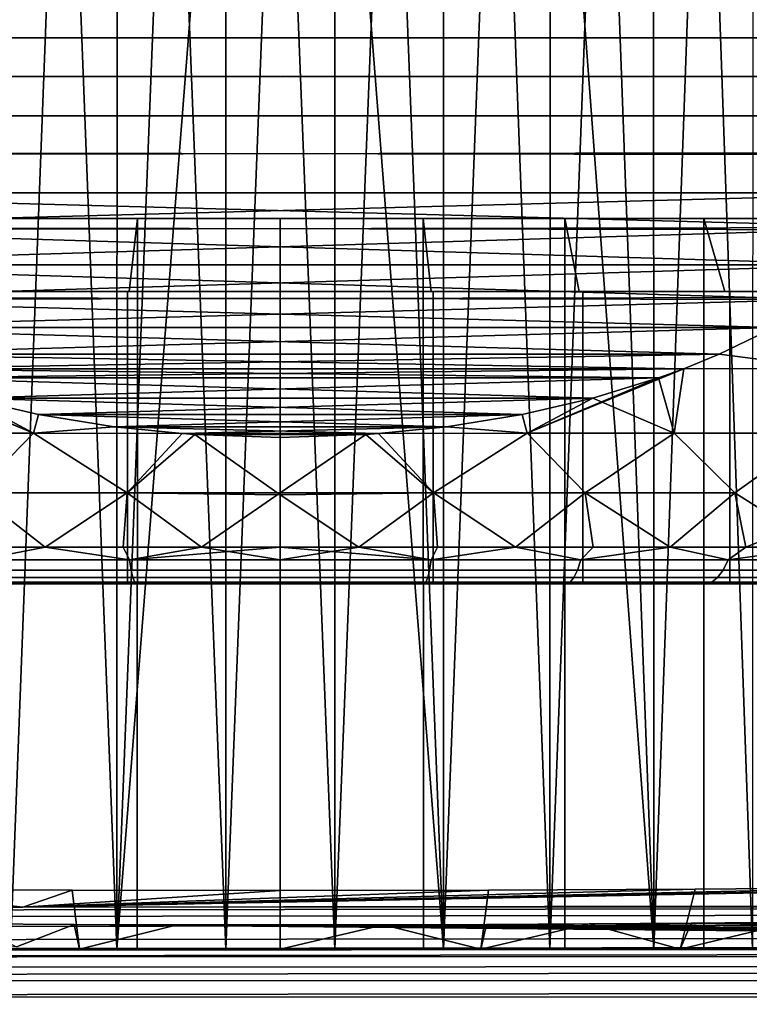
# Model space of a CAD drawing. Header units: metres. Extents: x -109 to 109, y -100 to 76.
# Tile 259 of 337: x 74.72 to 79.71, y -0.88 to 5.86. Entities that reach past the tile are written whole.
import ezdxf

# ---------------------------------------------------------------- set-up
doc = ezdxf.new("R2010")
doc.units = ezdxf.units.M
doc.layers.add('solid_21062310', color=7, linetype='CONTINUOUS')

msp = doc.modelspace()

# ---------------------------------------------------------------- linework, layer by layer
at = {"layer": 'solid_21062310'}
for points in [[(73.945175, -0.5, 6.409269), (74.654076, 8.999996, 6.6485), (75.016663, 8.999996, 6.738672), (74.655312, -0.5, 6.648661)], [(74.655312, -0.5, -6.648661), (75.382591, -0.5, -6.808657), (75.016655, 8.999996, -6.738671), (74.654068, 8.999996, -6.648499)], [(75.382591, -0.5, 6.808657), (74.655312, -0.5, 6.648661), (75.016663, 8.999996, 6.738672), (75.383606, 8.999996, 6.809087)], [(75.382591, -0.5, -6.808657), (75.383606, 8.999996, -6.809087), (75.016655, 8.999996, -6.738671)], [(76.127686, -0.5, -6.889729), (75.753868, 8.999996, -6.85954), (75.383606, 8.999996, -6.809087), (75.382591, -0.5, -6.808657)], [(75.382591, -0.5, 6.808657), (76.126373, 8.999996, 6.889877), (76.5, 8.999996, 6.9), (76.127686, -0.5, 6.889729)], [(75.382591, -0.5, 6.808657), (75.753868, 8.999996, 6.85954), (76.126373, 8.999996, 6.889877)], [(75.382591, -0.5, 6.808657), (75.383606, 8.999996, 6.809087), (75.753868, 8.999996, 6.85954)], [(76.127686, -0.5, -6.889729), (76.126373, 8.999996, -6.889877), (75.753868, 8.999996, -6.85954)], [(76.872314, -0.5, -6.889729), (76.5, 8.999996, -6.9), (76.126373, 8.999996, -6.889877), (76.127686, -0.5, -6.889729)], [(76.127686, -0.5, 6.889729), (76.5, 8.999996, 6.9), (76.873627, 8.999996, 6.889877), (76.872314, -0.5, 6.889729)], [(77.617409, -0.5, -6.808657), (76.873627, 8.999996, -6.889877), (76.5, 8.999996, -6.9), (76.872314, -0.5, -6.889729)], [(76.872314, -0.5, 6.889729), (77.246132, 8.999996, 6.85954), (77.616394, 8.999996, 6.809087), (77.617409, -0.5, 6.808657)], [(76.872314, -0.5, 6.889729), (76.873627, 8.999996, 6.889877), (77.246132, 8.999996, 6.85954)], [(77.617409, -0.5, -6.808657), (77.246132, 8.999996, -6.85954), (76.873627, 8.999996, -6.889877)], [(77.617409, -0.5, -6.808657), (77.616394, 8.999996, -6.809087), (77.246132, 8.999996, -6.85954)], [(77.617409, -0.5, -6.808657), (78.344688, -0.5, -6.648661), (77.983337, 8.999996, -6.738672), (77.616394, 8.999996, -6.809087)], [(77.617409, -0.5, 6.808657), (77.616394, 8.999996, 6.809087), (77.983345, 8.999996, 6.738671)], [(78.344688, -0.5, 6.648661), (77.617409, -0.5, 6.808657), (77.983345, 8.999996, 6.738671), (78.345932, 8.999996, 6.648499)], [(79.054825, -0.5, -6.409269), (78.345924, 8.999996, -6.6485), (77.983337, 8.999996, -6.738672), (78.344688, -0.5, -6.648661)], [(79.054825, -0.5, 6.409269), (78.344688, -0.5, 6.648661), (78.703117, 8.999996, 6.538828), (79.053886, 8.999996, 6.409967)], [(78.344688, -0.5, 6.648661), (78.345932, 8.999996, 6.648499), (78.703117, 8.999996, 6.538828)], [(79.054825, -0.5, -6.409269), (78.703117, 8.999996, -6.538829), (78.345924, 8.999996, -6.6485)], [(79.054825, -0.5, -6.409269), (79.053879, 8.999996, -6.409968), (78.703117, 8.999996, -6.538829)], [(79.730881, -0.5, -6.096686), (79.397202, 8.999996, -6.262287), (79.053879, 8.999996, -6.409968), (79.054825, -0.5, -6.409269)], [(79.054825, -0.5, 6.409269), (79.053886, 8.999996, 6.409967), (79.397202, 8.999996, 6.262286)], [(79.054825, -0.5, 6.409269), (79.397202, 8.999996, 6.262286), (79.73204, 8.999996, 6.09622), (79.730881, -0.5, 6.096686)], [(80.372765, -0.5, -5.710265), (79.73204, 8.999996, -6.096221), (79.397202, 8.999996, -6.262287), (79.730881, -0.5, -6.096686)], [(71.5, 6, 12), (71.516647, 5.734298, 12), (81.483391, 5.734547, 12), (81.5, 6, 12)], [(71.516609, 5.734547, -12), (71.5, 6, -12), (81.5, 6, -12), (81.483353, 5.734298, -12)], [(71.573372, 5.468913, -12), (71.516609, 5.734547, -12), (81.483353, 5.734298, -12), (81.428078, 5.473924, -12)], [(71.516647, 5.734298, 12), (71.571922, 5.473925, 12), (81.426628, 5.468913, 12), (81.483391, 5.734547, 12)], [(71.670158, 5.201124, 12), (81.330139, 5.201789, 12), (81.426628, 5.468913, 12), (71.571922, 5.473925, 12)], [(71.573372, 5.468913, -12), (81.428078, 5.473924, -12), (81.329842, 5.201124, -12), (71.669861, 5.201789, -12)], [(71.806465, 4.93436, -12), (71.669861, 5.201789, -12), (81.329842, 5.201124, -12), (81.202927, 4.950297, -12)], [(71.670158, 5.201124, 12), (71.797073, 4.950297, 12), (81.193535, 4.93436, 12), (81.330139, 5.201789, 12)], [(71.986809, 4.67377, 12), (81.013863, 4.674641, 12), (81.193535, 4.93436, 12), (71.797073, 4.950297, 12)], [(71.806465, 4.93436, -12), (81.202927, 4.950297, -12), (81.013191, 4.67377, -12), (71.986137, 4.674642, -12)], [(71.986137, 4.674642, -12), (81.013191, 4.67377, -12), (80.807678, 4.438514, -12)], [(71.986137, 4.674642, -12), (80.807678, 4.438514, -12), (72.209236, 4.421178, -12)], [(72.192322, 4.438514, 12), (81.013863, 4.674641, 12), (71.986809, 4.67377, 12)], [(72.192322, 4.438514, 12), (80.790764, 4.421178, 12), (81.013863, 4.674641, 12)], [(75.467072, 4, 10.425957), (74.455032, 4, 10.27599), (74.55349, 4.500002, 9.785785), (75.522034, 4.500002, 9.929456)], [(75.467072, 4, -10.425957), (75.522034, 4.500002, -9.929456), (74.55349, 4.500002, -9.785785), (74.455032, 4, -10.27599)], [(75.522034, 4.500002, 9.929456), (74.55349, 4.500002, 9.785785), (74.554008, -0.5, 9.785464), (75.521492, -0.5, 9.929395)], [(74.55349, 4.500002, -9.785785), (75.522034, 4.500002, -9.929456), (75.521492, -0.5, -9.929395), (74.554008, -0.5, -9.785464)], [(76.5, 4, 10.4775), (75.467072, 4, 10.425957), (75.522034, 4.500002, 9.929456), (76.5, 4.500002, 9.9775)], [(75.467072, 4, -10.425957), (76.5, 4, -10.4775), (76.5, 4.500002, -9.9775), (75.522034, 4.500002, -9.929456)], [(76.5, 4.500002, 9.9775), (75.522034, 4.500002, 9.929456), (75.521492, -0.5, 9.929395), (76.5, -0.5, 9.977035)], [(75.522034, 4.500002, -9.929456), (76.5, 4.500002, -9.9775), (76.5, -0.5, -9.977035), (75.521492, -0.5, -9.929395)], [(77.477966, 4.500002, 9.929456), (76.5, 4.500002, 9.9775), (76.5, -0.5, 9.977035), (77.478508, -0.5, 9.929395)], [(76.5, 4.500002, -9.9775), (77.477966, 4.500002, -9.929456), (77.478508, -0.5, -9.929395), (76.5, -0.5, -9.977035)], [(77.532928, 4, 10.425957), (76.5, 4, 10.4775), (76.5, 4.500002, 9.9775), (77.477966, 4.500002, 9.929456)], [(76.5, 4, -10.4775), (77.532928, 4, -10.425957), (77.477966, 4.500002, -9.929456), (76.5, 4.500002, -9.9775)], [(78.44651, 4.500002, 9.785785), (77.477966, 4.500002, 9.929456), (77.478508, -0.5, 9.929395), (78.445992, -0.5, 9.785464)], [(77.477966, 4.500002, -9.929456), (78.44651, 4.500002, -9.785785), (78.445992, -0.5, -9.785464), (77.478508, -0.5, -9.929395)], [(77.532928, 4, 10.425957), (77.477966, 4.500002, 9.929456), (78.44651, 4.500002, 9.785785), (78.544968, 4, 10.27599)], [(77.532928, 4, -10.425957), (78.544968, 4, -10.27599), (78.44651, 4.500002, -9.785785), (77.477966, 4.500002, -9.929456)], [(79.396317, 4.500002, 9.547873), (78.44651, 4.500002, 9.785785), (78.445992, -0.5, 9.785464), (79.397209, -0.5, 9.547553)], [(78.44651, 4.500002, -9.785785), (79.396317, 4.500002, -9.547873), (79.397209, -0.5, -9.547553), (78.445992, -0.5, -9.785464)], [(78.544968, 4, 10.27599), (78.44651, 4.500002, 9.785785), (79.396317, 4.500002, 9.547873), (79.540588, 4, 10.026145)], [(78.544968, 4, -10.27599), (79.540588, 4, -10.026145), (79.396317, 4.500002, -9.547873), (78.44651, 4.500002, -9.785785)], [(80.318222, 4.500002, 9.218008), (79.396317, 4.500002, 9.547873), (79.397209, -0.5, 9.547553), (80.317184, -0.5, 9.217995)], [(80.318222, 4.500002, -9.218008), (80.317184, -0.5, -9.217995), (79.397209, -0.5, -9.547553), (79.396317, 4.500002, -9.547873)], [(80.510742, 4, 9.679364), (79.540588, 4, 10.026145), (79.396317, 4.500002, 9.547873), (80.318222, 4.500002, 9.218008)], [(79.540588, 4, -10.026145), (80.510742, 4, -9.679364), (80.318222, 4.500002, -9.218008), (79.396317, 4.500002, -9.547873)], [(72.192322, 4.438514, 12), (80.527252, 4.182111, 12), (80.790764, 4.421178, 12)], [(72.473503, 4.181493, 12), (80.527252, 4.182111, 12), (72.192322, 4.438514, 12)], [(72.472748, 4.182112, -12), (72.209236, 4.421178, -12), (80.807678, 4.438514, -12)], [(72.472748, 4.182112, -12), (80.807678, 4.438514, -12), (80.526497, 4.181493, -12)], [(72.472748, 4.182112, -12), (80.526497, 4.181493, -12), (72.7995, 3.943946, -12)], [(72.473503, 4.181493, 12), (80.2005, 3.943946, 12), (80.527252, 4.182111, 12)], [(72.77742, 3.958502, 12), (80.2005, 3.943946, 12), (72.473503, 4.181493, 12)], [(72.7995, 3.943946, -12), (80.526497, 4.181493, -12), (80.22258, 3.958502, -12)], [(74.430992, 4, 10.396103), (75.454895, 4, 10.54783), (75.454895, 2, 10.54783), (74.430992, 2, 10.396103)], [(75.454895, 4, -10.54783), (74.430992, 4, -10.396103), (74.430992, 2, -10.396103), (75.454895, 2, -10.54783)], [(75.467072, 4, -10.425957), (74.455032, 4, -10.27599), (74.430992, 4, -10.396103), (75.454895, 4, -10.54783)], [(75.467072, 4, 10.425957), (75.454895, 4, 10.54783), (74.430992, 4, 10.396103), (74.455032, 4, 10.27599)], [(75.454895, 4, 10.54783), (76.5, 4, 10.6), (76.5, 2, 10.6), (75.454895, 2, 10.54783)], [(76.5, 4, -10.6), (75.454895, 4, -10.54783), (75.454895, 2, -10.54783), (76.5, 2, -10.6)], [(76.5, 4, -10.4775), (75.467072, 4, -10.425957), (75.454895, 4, -10.54783), (76.5, 4, -10.6)], [(75.467072, 4, 10.425957), (76.5, 4, 10.4775), (76.5, 4, 10.6), (75.454895, 4, 10.54783)], [(76.5, 4, 10.6), (77.545105, 4, 10.54783), (77.545105, 2, 10.54783), (76.5, 2, 10.6)], [(77.545105, 4, -10.54783), (76.5, 4, -10.6), (76.5, 2, -10.6), (77.545105, 2, -10.54783)], [(77.532928, 4, -10.425957), (76.5, 4, -10.4775), (76.5, 4, -10.6), (77.545105, 4, -10.54783)], [(76.5, 4, 10.4775), (77.532928, 4, 10.425957), (77.545105, 4, 10.54783), (76.5, 4, 10.6)], [(77.532928, 4, -10.425957), (77.545105, 4, -10.54783), (78.569008, 4, -10.396103), (78.544968, 4, -10.27599)], [(77.532928, 4, 10.425957), (78.544968, 4, 10.27599), (78.569008, 4, 10.396103), (77.545105, 4, 10.54783)], [(78.569008, 4, -10.396103), (77.545105, 4, -10.54783), (77.545105, 2, -10.54783), (78.569008, 2, -10.396103)], [(77.545105, 4, 10.54783), (78.569008, 4, 10.396103), (78.569008, 2, 10.396103), (77.545105, 2, 10.54783)], [(78.544968, 4, -10.27599), (78.569008, 4, -10.396103), (79.576202, 4, -10.143359), (79.540588, 4, -10.026145)], [(78.544968, 4, 10.27599), (79.540588, 4, 10.026145), (79.576202, 4, 10.143359), (78.569008, 4, 10.396103)], [(79.576202, 4, -10.143359), (78.569008, 4, -10.396103), (78.569008, 2, -10.396103), (79.576202, 2, -10.143359)], [(78.569008, 4, 10.396103), (79.576202, 4, 10.143359), (79.576202, 2, 10.143359), (78.569008, 2, 10.396103)], [(79.540588, 4, -10.026145), (79.576202, 4, -10.143359), (80.557587, 4, -9.792553), (80.510742, 4, -9.679364)], [(79.540588, 4, 10.026145), (80.510742, 4, 9.679364), (80.557587, 4, 9.792553), (79.576202, 4, 10.143359)], [(80.557587, 4, -9.792553), (79.576202, 4, -10.143359), (79.576202, 2, -10.143359), (80.557587, 2, -9.792553)], [(79.576202, 4, 10.143359), (80.557587, 4, 9.792553), (80.557587, 2, 9.792553), (79.576202, 2, 10.143359)], [(73.119652, 3.753638, 12), (80.2005, 3.943946, 12), (72.77742, 3.958502, 12)], [(72.7995, 3.943946, -12), (80.22258, 3.958502, -12), (79.880348, 3.753638, -12)], [(73.119133, 3.75392, -12), (72.7995, 3.943946, -12), (79.880348, 3.753638, -12)], [(73.119652, 3.753638, 12), (79.880867, 3.75392, 12), (80.2005, 3.943946, 12)], [(73.497635, 3.570246, -12), (73.119133, 3.75392, -12), (79.880348, 3.753638, -12)], [(73.119652, 3.753638, 12), (79.502365, 3.570246, 12), (79.880867, 3.75392, 12)], [(73.498032, 3.570074, 12), (79.502365, 3.570246, 12), (73.119652, 3.753638, 12)], [(73.497635, 3.570246, -12), (79.880348, 3.753638, -12), (79.501968, 3.570074, -12)], [(79.880348, 3.753638, -12), (80.26564, 3.473081, -11.724599), (79.501968, 3.570074, -12)], [(79.502365, 3.570246, 12), (80.265625, 3.473081, 11.724604), (79.880867, 3.75392, 12)], [(73.497635, 3.570246, -12), (79.501968, 3.570074, -12), (79.259903, 3.470799, -12)], [(73.497635, 3.570246, -12), (79.259903, 3.470799, -12), (73.740097, 3.470798, -12)], [(73.740097, 3.470799, 12), (79.502365, 3.570246, 12), (73.498032, 3.570074, 12)], [(73.740097, 3.470799, 12), (79.259903, 3.470798, 12), (79.502365, 3.570246, 12)], [(79.502365, 3.570246, 12), (79.259903, 3.470798, 12), (80.265625, 3.473081, 11.724604)], [(79.501968, 3.570074, -12), (80.26564, 3.473081, -11.724599), (79.259903, 3.470799, -12)], [(73.740097, 3.470798, -12), (79.259903, 3.470799, -12), (79.087234, 3.407753, -12)], [(73.912766, 3.407753, 12), (79.259903, 3.470798, 12), (73.740097, 3.470799, 12)], [(73.740097, 3.470799, 12), (73.805969, 3.030328, 11.716839), (74.812141, 3.030328, 11.903498)], [(73.912766, 3.407753, 12), (73.740097, 3.470799, 12), (74.812141, 3.030328, 11.903498)], [(73.912498, 3.407847, -12), (73.740097, 3.470798, -12), (79.087234, 3.407753, -12)], [(73.912766, 3.407753, 12), (79.087502, 3.407847, 12), (79.259903, 3.470798, 12)], [(79.259903, 3.470799, -12), (79.194031, 3.030328, -11.716839), (78.187859, 3.030328, -11.903498)], [(79.087234, 3.407753, -12), (79.259903, 3.470799, -12), (78.187859, 3.030328, -11.903498)], [(79.087502, 3.407847, 12), (79.193901, 3.030328, 11.716869), (79.259903, 3.470798, 12)], [(79.259903, 3.470798, 12), (79.193901, 3.030328, 11.716869), (80.180473, 3.030328, 11.445359), (80.265625, 3.473081, 11.724604)], [(79.259903, 3.470799, -12), (80.26564, 3.473081, -11.724599), (80.180687, 3.030328, -11.445289), (79.194031, 3.030328, -11.716839)], [(74.361526, 3.270338, -12), (73.912498, 3.407847, -12), (79.087234, 3.407753, -12)], [(73.912766, 3.407753, 12), (78.638474, 3.270338, 12), (79.087502, 3.407847, 12)], [(74.361687, 3.270296, 12), (78.638474, 3.270338, 12), (73.912766, 3.407753, 12)], [(74.361687, 3.270296, 12), (73.912766, 3.407753, 12), (74.812141, 3.030328, 11.903498)], [(74.361526, 3.270338, -12), (79.087234, 3.407753, -12), (78.638313, 3.270296, -12)], [(78.638313, 3.270296, -12), (79.087234, 3.407753, -12), (78.187859, 3.030328, -11.903498)], [(78.638474, 3.270338, 12), (79.193901, 3.030328, 11.716869), (79.087502, 3.407847, 12)], [(74.41349, 2.620982, -11.49762), (73.806099, 3.030328, -11.716869), (74.361526, 3.270338, -12), (74.812187, 3.030328, -11.903504)], [(74.361526, 3.270338, -12), (78.638313, 3.270296, -12), (74.845062, 3.156989, -12)], [(74.361526, 3.270338, -12), (74.845062, 3.156989, -12), (74.812187, 3.030328, -11.903504)], [(74.361687, 3.270296, 12), (78.154938, 3.156989, 12), (78.638474, 3.270338, 12)], [(74.845123, 3.156974, 12), (78.154938, 3.156989, 12), (74.361687, 3.270296, 12)], [(74.845123, 3.156974, 12), (74.361687, 3.270296, 12), (74.812141, 3.030328, 11.903498)], [(74.845062, 3.156989, -12), (78.638313, 3.270296, -12), (78.154877, 3.156974, -12)], [(78.154877, 3.156974, -12), (78.638313, 3.270296, -12), (78.187859, 3.030328, -11.903498)], [(78.638474, 3.270338, 12), (78.154938, 3.156989, 12), (78.187813, 3.030328, 11.903504)], [(78.638474, 3.270338, 12), (78.187813, 3.030328, 11.903504), (78.58651, 2.620982, 11.49762), (79.193901, 3.030328, 11.716869)], [(75.362679, 3.073874, 12), (74.845123, 3.156974, 12), (74.812141, 3.030328, 11.903498)], [(74.845062, 3.156989, -12), (75.362679, 3.073874, -12), (74.812187, 3.030328, -11.903504)], [(74.845062, 3.156989, -12), (78.154877, 3.156974, -12), (77.637321, 3.073874, -12)], [(74.845062, 3.156989, -12), (77.637321, 3.073874, -12), (75.362679, 3.073874, -12)], [(75.362679, 3.073874, 12), (78.154938, 3.156989, 12), (74.845123, 3.156974, 12)], [(75.362679, 3.073874, 12), (77.637321, 3.073874, 12), (78.154938, 3.156989, 12)], [(78.154938, 3.156989, 12), (77.637321, 3.073874, 12), (78.187813, 3.030328, 11.903504)], [(78.154877, 3.156974, -12), (78.187859, 3.030328, -11.903498), (77.637321, 3.073874, -12)], [(75.362679, 3.073874, 12), (74.812141, 3.030328, 11.903498), (75.829216, 3.027762, 12)], [(75.362679, 3.073874, -12), (75.82917, 3.02776, -12), (74.812187, 3.030328, -11.903504)], [(75.362679, 3.073874, -12), (77.637321, 3.073874, -12), (77.170784, 3.027762, -12)], [(75.362679, 3.073874, -12), (77.170784, 3.027762, -12), (75.82917, 3.02776, -12)], [(75.362679, 3.073874, 12), (75.829216, 3.027762, 12), (77.637321, 3.073874, 12)], [(75.829216, 3.027762, 12), (77.17083, 3.02776, 12), (77.637321, 3.073874, 12)], [(77.637321, 3.073874, -12), (78.187859, 3.030328, -11.903498), (77.170784, 3.027762, -12)], [(77.637321, 3.073874, 12), (77.17083, 3.02776, 12), (78.187813, 3.030328, 11.903504)], [(74.41349, 2.620982, 11.49762), (74.812141, 3.030328, 11.903498), (73.805969, 3.030328, 11.716839)], [(74.890823, 2.25, -11.192099), (74.41349, 2.620982, -11.49762), (74.812187, 3.030328, -11.903504), (75.45253, 2.620982, -11.638367)], [(74.41349, 2.620982, 11.49762), (75.45253, 2.620982, 11.638367), (75.829216, 3.027762, 12), (74.812141, 3.030328, 11.903498)], [(75.45253, 2.620982, -11.638367), (74.812187, 3.030328, -11.903504), (75.82917, 3.02776, -12)], [(75.45253, 2.620982, 11.638367), (76.5, 2.607269, 11.672789), (75.914276, 3.021872, 12), (75.829216, 3.027762, 12)], [(75.45253, 2.620982, -11.638367), (75.82917, 3.02776, -12), (75.914291, 3.021866, -12)], [(75.914291, 3.021866, -12), (76.5, 3, -12), (76.5, 2.620982, -11.685409), (75.45253, 2.620982, -11.638367)], [(75.82917, 3.02776, -12), (77.170784, 3.027762, -12), (77.085724, 3.021872, -12)], [(75.914291, 3.021866, -12), (75.82917, 3.02776, -12), (77.085724, 3.021872, -12)], [(75.914276, 3.021872, 12), (77.17083, 3.02776, 12), (75.829216, 3.027762, 12)], [(75.914276, 3.021872, 12), (77.085709, 3.021866, 12), (77.17083, 3.02776, 12)], [(75.914276, 3.021872, 12), (76.5, 2.607269, 11.672789), (76.5, 3, 12)], [(75.914276, 3.021872, 12), (76.5, 3, 12), (77.085709, 3.021866, 12)], [(75.914291, 3.021866, -12), (77.085724, 3.021872, -12), (76.5, 3, -12)], [(77.085724, 3.021872, -12), (77.170784, 3.027762, -12), (77.54747, 2.620982, -11.638367), (76.5, 2.620982, -11.685409)], [(77.085724, 3.021872, -12), (76.5, 2.620982, -11.685409), (76.5, 3, -12)], [(77.085709, 3.021866, 12), (76.5, 3, 12), (76.5, 2.607269, 11.672789), (77.54747, 2.620982, 11.638367)], [(77.17083, 3.02776, 12), (77.085709, 3.021866, 12), (77.54747, 2.620982, 11.638367)], [(77.170784, 3.027762, -12), (78.187859, 3.030328, -11.903498), (78.58651, 2.620982, -11.49762), (77.54747, 2.620982, -11.638367)], [(78.187813, 3.030328, 11.903504), (77.17083, 3.02776, 12), (77.54747, 2.620982, 11.638367)], [(78.109177, 2.25, 11.192099), (78.58651, 2.620982, 11.49762), (78.187813, 3.030328, 11.903504), (77.54747, 2.620982, 11.638367)], [(78.187859, 3.030328, -11.903498), (79.194031, 3.030328, -11.716839), (78.58651, 2.620982, -11.49762)], [(79.194031, 3.030328, -11.716839), (79.608749, 2.620982, -11.2643), (78.58651, 2.620982, -11.49762)], [(79.165764, 2.25, 10.988459), (79.608749, 2.620982, 11.2643), (79.193901, 3.030328, 11.716869), (78.58651, 2.620982, 11.49762)], [(80.180473, 3.030328, 11.445359), (79.193901, 3.030328, 11.716869), (79.608749, 2.620982, 11.2643)], [(79.194031, 3.030328, -11.716839), (80.180687, 3.030328, -11.445289), (79.608749, 2.620982, -11.2643)], [(79.6856, 2.25, -10.849171), (79.608749, 2.620982, -11.2643), (80.180687, 3.030328, -11.445289), (80.605957, 2.620982, -10.940288)], [(80.198212, 2.25, 10.685305), (80.605957, 2.620982, 10.940288), (80.180473, 3.030328, 11.445359), (79.608749, 2.620982, 11.2643)], [(74.360107, 2.25, 11.102855), (74.890823, 2.25, 11.192099), (74.41349, 2.620982, 11.49762)], [(74.890823, 2.25, -11.192099), (74.360107, 2.25, -11.102855), (74.41349, 2.620982, -11.49762)], [(74.890823, 2.25, 11.192099), (75.425186, 2.25, 11.25599), (75.45253, 2.620982, 11.638367), (74.41349, 2.620982, 11.49762)], [(75.425186, 2.25, -11.25599), (74.890823, 2.25, -11.192099), (75.45253, 2.620982, -11.638367)], [(75.425186, 2.25, 11.25599), (75.961983, 2.25, 11.294382), (75.45253, 2.620982, 11.638367)], [(75.961983, 2.25, -11.294382), (75.425186, 2.25, -11.25599), (75.45253, 2.620982, -11.638367)], [(75.961983, 2.25, -11.294382), (75.45253, 2.620982, -11.638367), (76.5, 2.620982, -11.685409)], [(75.961983, 2.25, 11.294382), (76.5, 2.25, 11.307189), (76.5, 2.607269, 11.672789), (75.45253, 2.620982, 11.638367)], [(75.961983, 2.25, -11.294382), (76.5, 2.620982, -11.685409), (76.5, 2.25, -11.307189)], [(77.038017, 2.25, -11.294382), (76.5, 2.25, -11.307189), (76.5, 2.620982, -11.685409), (77.54747, 2.620982, -11.638367)], [(77.038017, 2.25, 11.294382), (77.54747, 2.620982, 11.638367), (76.5, 2.607269, 11.672789)], [(76.5, 2.607269, 11.672789), (76.5, 2.25, 11.307189), (77.038017, 2.25, 11.294382)], [(77.574814, 2.25, -11.25599), (77.038017, 2.25, -11.294382), (77.54747, 2.620982, -11.638367)], [(77.038017, 2.25, 11.294382), (77.574814, 2.25, 11.25599), (77.54747, 2.620982, 11.638367)], [(78.109177, 2.25, -11.192099), (77.574814, 2.25, -11.25599), (77.54747, 2.620982, -11.638367), (78.58651, 2.620982, -11.49762)], [(77.574814, 2.25, 11.25599), (78.109177, 2.25, 11.192099), (77.54747, 2.620982, 11.638367)], [(78.639893, 2.25, -11.102855), (78.109177, 2.25, -11.192099), (78.58651, 2.620982, -11.49762)], [(78.109177, 2.25, 11.192099), (78.639893, 2.25, 11.102855), (78.58651, 2.620982, 11.49762)], [(79.165764, 2.25, -10.988459), (78.639893, 2.25, -11.102855), (78.58651, 2.620982, -11.49762), (79.608749, 2.620982, -11.2643)], [(78.639893, 2.25, 11.102855), (79.165764, 2.25, 10.988459), (78.58651, 2.620982, 11.49762)], [(79.6856, 2.25, -10.849171), (79.165764, 2.25, -10.988459), (79.608749, 2.620982, -11.2643)], [(79.165764, 2.25, 10.988459), (79.6856, 2.25, 10.84917), (79.608749, 2.620982, 11.2643)], [(79.6856, 2.25, 10.84917), (80.198212, 2.25, 10.685305), (79.608749, 2.620982, 11.2643)], [(80.198212, 2.25, -10.685306), (79.6856, 2.25, -10.849171), (80.605957, 2.620982, -10.940288)], [(74.443359, 2.162782, 11.002046), (74.890823, 2.25, 11.192099), (74.360107, 2.25, 11.102855)], [(74.443359, 2.162782, -11.002046), (74.360107, 2.25, -11.102855), (74.890823, 2.25, -11.192099)], [(75.467278, 2.162782, 11.144876), (74.890823, 2.25, 11.192099), (74.443359, 2.162782, 11.002046)], [(75.467278, 2.162782, -11.144876), (74.443359, 2.162782, -11.002046), (74.890823, 2.25, -11.192099), (75.425186, 2.25, -11.25599)], [(75.467278, 2.162782, 11.144876), (75.425186, 2.25, 11.25599), (74.890823, 2.25, 11.192099)], [(75.467278, 2.162782, 11.144876), (75.961983, 2.25, 11.294382), (75.425186, 2.25, 11.25599)], [(75.467278, 2.162782, -11.144876), (75.425186, 2.25, -11.25599), (75.961983, 2.25, -11.294382)], [(75.467278, 2.162782, -11.144876), (75.961983, 2.25, -11.294382), (76.5, 2.25, -11.307189)], [(75.467278, 2.162782, -11.144876), (76.5, 2.25, -11.307189), (76.5, 2.162782, -11.192621)], [(75.467278, 2.162782, 11.144876), (76.5, 2.162782, 11.192621), (75.961983, 2.25, 11.294382)], [(76.5, 2.162782, 11.192621), (76.5, 2.25, 11.307189), (75.961983, 2.25, 11.294382)], [(76.5, 2.162782, -11.192621), (76.5, 2.25, -11.307189), (77.038017, 2.25, -11.294382)], [(76.5, 2.162782, -11.192621), (77.038017, 2.25, -11.294382), (77.532722, 2.162782, -11.144876)], [(77.532722, 2.162782, 11.144876), (77.038017, 2.25, 11.294382), (76.5, 2.25, 11.307189)], [(77.532722, 2.162782, 11.144876), (76.5, 2.25, 11.307189), (76.5, 2.162782, 11.192621)], [(77.532722, 2.162782, -11.144876), (77.038017, 2.25, -11.294382), (77.574814, 2.25, -11.25599)], [(77.532722, 2.162782, 11.144876), (77.574814, 2.25, 11.25599), (77.038017, 2.25, 11.294382)], [(77.532722, 2.162782, -11.144876), (77.574814, 2.25, -11.25599), (78.109177, 2.25, -11.192099)], [(77.532722, 2.162782, -11.144876), (78.109177, 2.25, -11.192099), (78.556641, 2.162782, -11.002046)], [(77.532722, 2.162782, 11.144876), (78.556641, 2.162782, 11.002046), (78.109177, 2.25, 11.192099), (77.574814, 2.25, 11.25599)], [(78.556641, 2.162782, -11.002046), (78.109177, 2.25, -11.192099), (78.639893, 2.25, -11.102855)], [(78.556641, 2.162782, 11.002046), (78.639893, 2.25, 11.102855), (78.109177, 2.25, 11.192099)], [(78.556641, 2.162782, -11.002046), (78.639893, 2.25, -11.102855), (79.165764, 2.25, -10.988459)], [(78.556641, 2.162782, -11.002046), (79.165764, 2.25, -10.988459), (79.563004, 2.162782, -10.76535)], [(78.556641, 2.162782, 11.002046), (79.563004, 2.162782, 10.76535), (79.165764, 2.25, 10.988459), (78.639893, 2.25, 11.102855)], [(79.563004, 2.162782, -10.76535), (79.165764, 2.25, -10.988459), (79.6856, 2.25, -10.849171)], [(79.563004, 2.162782, 10.76535), (79.6856, 2.25, 10.84917), (79.165764, 2.25, 10.988459)], [(79.563004, 2.162782, -10.76535), (79.6856, 2.25, -10.849171), (80.198212, 2.25, -10.685306)], [(79.563004, 2.162782, -10.76535), (80.198212, 2.25, -10.685306), (80.543243, 2.162782, -10.436809)], [(79.563004, 2.162782, 10.76535), (80.543243, 2.162782, 10.436809), (80.198212, 2.25, 10.685305), (79.6856, 2.25, 10.84917)], [(74.443359, 2.162782, -11.002046), (75.467278, 2.162782, -11.144876), (75.478943, 2.09268, -11.018985), (74.466591, 2.09268, -10.877768)], [(75.467278, 2.162782, 11.144876), (74.443359, 2.162782, 11.002046), (74.466591, 2.09268, 10.877768), (75.478943, 2.09268, 11.018985)], [(75.478943, 2.09268, 11.018985), (76.5, 2.09268, 11.066191), (76.5, 2.162782, 11.192621), (75.467278, 2.162782, 11.144876)], [(75.467278, 2.162782, -11.144876), (76.5, 2.162782, -11.192621), (76.5, 2.09268, -11.066191), (75.478943, 2.09268, -11.018985)], [(77.532722, 2.162782, 11.144876), (76.5, 2.162782, 11.192621), (76.5, 2.09268, 11.066191), (77.521057, 2.09268, 11.018985)], [(76.5, 2.162782, -11.192621), (77.532722, 2.162782, -11.144876), (77.521057, 2.09268, -11.018985), (76.5, 2.09268, -11.066191)], [(78.556641, 2.162782, 11.002046), (77.532722, 2.162782, 11.144876), (77.521057, 2.09268, 11.018985), (78.533409, 2.09268, 10.877768)], [(77.532722, 2.162782, -11.144876), (78.556641, 2.162782, -11.002046), (78.533409, 2.09268, -10.877768), (77.521057, 2.09268, -11.018985)], [(79.563004, 2.162782, 10.76535), (78.556641, 2.162782, 11.002046), (78.533409, 2.09268, 10.877768), (79.528404, 2.09268, 10.643746)], [(78.556641, 2.162782, -11.002046), (79.563004, 2.162782, -10.76535), (79.528404, 2.09268, -10.643746), (78.533409, 2.09268, -10.877768)], [(80.543243, 2.162782, 10.436809), (79.563004, 2.162782, 10.76535), (79.528404, 2.09268, 10.643746), (80.497566, 2.09268, 10.318915)], [(79.563004, 2.162782, -10.76535), (80.543243, 2.162782, -10.436809), (80.497566, 2.09268, -10.318915), (79.528404, 2.09268, -10.643746)], [(74.466591, 2.09268, -10.877768), (75.478943, 2.09268, -11.018985), (75.491417, 2.041538, -10.884344), (74.49144, 2.041538, -10.744853)], [(75.478943, 2.09268, 11.018985), (74.466591, 2.09268, 10.877768), (74.49144, 2.041538, 10.744853), (75.491417, 2.041538, 10.884344)], [(75.491417, 2.041538, 10.884344), (76.5, 2.041538, 10.930973), (76.5, 2.09268, 11.066191), (75.478943, 2.09268, 11.018985)], [(75.478943, 2.09268, -11.018985), (76.5, 2.09268, -11.066191), (76.5, 2.041538, -10.930973), (75.491417, 2.041538, -10.884344)], [(77.521057, 2.09268, 11.018985), (76.5, 2.09268, 11.066191), (76.5, 2.041538, 10.930973), (77.508583, 2.041538, 10.884344)], [(76.5, 2.09268, -11.066191), (77.521057, 2.09268, -11.018985), (77.508583, 2.041538, -10.884344), (76.5, 2.041538, -10.930973)], [(78.533409, 2.09268, 10.877768), (77.521057, 2.09268, 11.018985), (77.508583, 2.041538, 10.884344), (78.50856, 2.041538, 10.744853)], [(77.521057, 2.09268, -11.018985), (78.533409, 2.09268, -10.877768), (78.50856, 2.041538, -10.744853), (77.508583, 2.041538, -10.884344)], [(79.528404, 2.09268, 10.643746), (78.533409, 2.09268, 10.877768), (78.50856, 2.041538, 10.744853), (79.491402, 2.041538, 10.513691)], [(78.533409, 2.09268, -10.877768), (79.528404, 2.09268, -10.643746), (79.491402, 2.041538, -10.513691), (78.50856, 2.041538, -10.744853)], [(80.497566, 2.09268, 10.318915), (79.528404, 2.09268, 10.643746), (79.491402, 2.041538, 10.513691), (80.448723, 2.041538, 10.192829)], [(79.528404, 2.09268, -10.643746), (80.497566, 2.09268, -10.318915), (80.448723, 2.041538, -10.192829), (79.491402, 2.041538, -10.513691)], [(74.49144, 2.041538, -10.744853), (75.491417, 2.041538, -10.884344), (75.50444, 2.010429, -10.743768), (74.51738, 2.010429, -10.606078)], [(75.491417, 2.041538, 10.884344), (74.49144, 2.041538, 10.744853), (74.51738, 2.010429, 10.606078), (75.50444, 2.010429, 10.743768)], [(75.50444, 2.010429, 10.743768), (76.5, 2.010429, 10.789795), (76.5, 2.041538, 10.930973), (75.491417, 2.041538, 10.884344)], [(75.491417, 2.041538, -10.884344), (76.5, 2.041538, -10.930973), (76.5, 2.010429, -10.789795), (75.50444, 2.010429, -10.743768)], [(77.508583, 2.041538, 10.884344), (76.5, 2.041538, 10.930973), (76.5, 2.010429, 10.789795), (77.49556, 2.010429, 10.743768)], [(76.5, 2.041538, -10.930973), (77.508583, 2.041538, -10.884344), (77.49556, 2.010429, -10.743768), (76.5, 2.010429, -10.789795)], [(78.50856, 2.041538, 10.744853), (77.508583, 2.041538, 10.884344), (77.49556, 2.010429, 10.743768), (78.48262, 2.010429, 10.606078)], [(77.508583, 2.041538, -10.884344), (78.50856, 2.041538, -10.744853), (78.48262, 2.010429, -10.606078), (77.49556, 2.010429, -10.743768)], [(79.491402, 2.041538, 10.513691), (78.50856, 2.041538, 10.744853), (78.48262, 2.010429, 10.606078), (79.452766, 2.010429, 10.377902)], [(78.50856, 2.041538, -10.744853), (79.491402, 2.041538, -10.513691), (79.452766, 2.010429, -10.377902), (78.48262, 2.010429, -10.606078)], [(80.448723, 2.041538, 10.192829), (79.491402, 2.041538, 10.513691), (79.452766, 2.010429, 10.377902), (80.39772, 2.010429, 10.061185)], [(79.491402, 2.041538, -10.513691), (80.448723, 2.041538, -10.192829), (80.39772, 2.010429, -10.061185), (79.452766, 2.010429, -10.377902)], [(74.51738, 2.010429, -10.606078), (74.933388, 2, -10.529651), (74.421783, 2, -10.440924)], [(74.430992, 2, -10.396103), (74.421783, 2, -10.440924), (74.933388, 2, -10.529651)], [(74.51738, 2.010429, 10.606078), (74.421806, 2, 10.440928), (74.933403, 2, 10.529655)], [(74.430992, 2, 10.396103), (74.933403, 2, 10.529655), (74.421806, 2, 10.440928)], [(75.454895, 2, -10.54783), (74.430992, 2, -10.396103), (74.933388, 2, -10.529651), (75.450287, 2, -10.593365)], [(74.430992, 2, 10.396103), (75.454895, 2, 10.54783), (74.933403, 2, 10.529655)], [(74.51738, 2.010429, -10.606078), (75.50444, 2.010429, -10.743768), (74.933388, 2, -10.529651)], [(75.50444, 2.010429, 10.743768), (74.51738, 2.010429, 10.606078), (74.933403, 2, 10.529655), (75.450302, 2, 10.593367)], [(75.50444, 2.010429, -10.743768), (75.450287, 2, -10.593365), (74.933388, 2, -10.529651)], [(75.454895, 2, 10.54783), (75.450302, 2, 10.593367), (74.933403, 2, 10.529655)], [(75.50444, 2.010429, -10.743768), (75.972496, 2, -10.632065), (75.450287, 2, -10.593365)], [(75.454895, 2, -10.54783), (75.450287, 2, -10.593365), (75.972496, 2, -10.632065)], [(75.50444, 2.010429, 10.743768), (75.450302, 2, 10.593367), (75.972496, 2, 10.632066)], [(75.454895, 2, 10.54783), (75.972496, 2, 10.632066), (75.450302, 2, 10.593367)], [(76.5, 2, -10.6), (75.454895, 2, -10.54783), (75.972496, 2, -10.632065), (76.5, 2, -10.645751)], [(75.454895, 2, 10.54783), (76.5, 2, 10.6), (75.972496, 2, 10.632066)], [(76.5, 2.010429, 10.789795), (75.50444, 2.010429, 10.743768), (75.972496, 2, 10.632066), (76.5, 2, 10.645751)], [(75.50444, 2.010429, -10.743768), (76.5, 2.010429, -10.789795), (75.972496, 2, -10.632065)], [(76.5, 2.010429, -10.789795), (76.5, 2, -10.645751), (75.972496, 2, -10.632065)], [(76.5, 2, 10.6), (76.5, 2, 10.645751), (75.972496, 2, 10.632066)], [(76.5, 2.010429, 10.789795), (76.5, 2, 10.645751), (77.027504, 2, 10.632065)], [(77.49556, 2.010429, 10.743768), (76.5, 2.010429, 10.789795), (77.027504, 2, 10.632065)], [(76.5, 2.010429, -10.789795), (77.49556, 2.010429, -10.743768), (77.027504, 2, -10.632066), (76.5, 2, -10.645751)], [(76.5, 2, 10.6), (77.545105, 2, 10.54783), (77.027504, 2, 10.632065), (76.5, 2, 10.645751)], [(76.5, 2, -10.6), (76.5, 2, -10.645751), (77.027504, 2, -10.632066)], [(77.545105, 2, -10.54783), (76.5, 2, -10.6), (77.027504, 2, -10.632066)], [(77.49556, 2.010429, 10.743768), (77.027504, 2, 10.632065), (77.549713, 2, 10.593365)], [(77.49556, 2.010429, -10.743768), (77.549698, 2, -10.593367), (77.027504, 2, -10.632066)], [(77.545105, 2, 10.54783), (77.549713, 2, 10.593365), (77.027504, 2, 10.632065)], [(77.545105, 2, -10.54783), (77.027504, 2, -10.632066), (77.549698, 2, -10.593367)], [(77.49556, 2.010429, 10.743768), (77.549713, 2, 10.593365), (78.066612, 2, 10.529651)], [(78.48262, 2.010429, 10.606078), (77.49556, 2.010429, 10.743768), (78.066612, 2, 10.529651)], [(77.49556, 2.010429, -10.743768), (78.48262, 2.010429, -10.606078), (78.066597, 2, -10.529655), (77.549698, 2, -10.593367)], [(77.545105, 2, 10.54783), (78.569008, 2, 10.396103), (78.066612, 2, 10.529651), (77.549713, 2, 10.593365)], [(77.545105, 2, -10.54783), (77.549698, 2, -10.593367), (78.066597, 2, -10.529655)], [(78.569008, 2, -10.396103), (77.545105, 2, -10.54783), (78.066597, 2, -10.529655)], [(78.48262, 2.010429, -10.606078), (78.578194, 2, -10.440928), (78.066597, 2, -10.529655)], [(78.569008, 2, -10.396103), (78.066597, 2, -10.529655), (78.578194, 2, -10.440928)], [(78.48262, 2.010429, 10.606078), (78.066612, 2, 10.529651), (78.578217, 2, 10.440924)], [(78.569008, 2, 10.396103), (78.578217, 2, 10.440924), (78.066612, 2, 10.529651)], [(78.48262, 2.010429, 10.606078), (78.578217, 2, 10.440924), (79.085648, 2, 10.326809)], [(79.452766, 2.010429, 10.377902), (78.48262, 2.010429, 10.606078), (79.085648, 2, 10.326809)], [(78.48262, 2.010429, -10.606078), (79.452766, 2.010429, -10.377902), (78.578194, 2, -10.440928)], [(78.569008, 2, 10.396103), (79.576202, 2, 10.143359), (79.085648, 2, 10.326809), (78.578217, 2, 10.440924)], [(78.569008, 2, -10.396103), (78.578194, 2, -10.440928), (79.085625, 2, -10.326816)], [(79.576202, 2, -10.143359), (78.569008, 2, -10.396103), (79.085625, 2, -10.326816)], [(79.452766, 2.010429, -10.377902), (79.085625, 2, -10.326816), (78.578194, 2, -10.440928)], [(79.452766, 2.010429, -10.377902), (79.59005, 2, -10.186943), (79.576202, 2, -10.143359), (79.085625, 2, -10.326816)], [(79.452766, 2.010429, 10.377902), (79.085648, 2, 10.326809), (79.576202, 2, 10.143359), (79.590073, 2, 10.186935)], [(79.452766, 2.010429, 10.377902), (79.590073, 2, 10.186935), (80.088074, 2, 10.022412)], [(80.39772, 2.010429, 10.061185), (79.452766, 2.010429, 10.377902), (80.088074, 2, 10.022412)], [(79.452766, 2.010429, -10.377902), (80.39772, 2.010429, -10.061185), (79.59005, 2, -10.186943)], [(79.576202, 2, 10.143359), (80.557587, 2, 9.792553), (80.088074, 2, 10.022412), (79.590073, 2, 10.186935)], [(79.576202, 2, -10.143359), (79.59005, 2, -10.186943), (80.088051, 2, -10.022423)], [(80.557587, 2, -9.792553), (79.576202, 2, -10.143359), (80.088051, 2, -10.022423)], [(80.39772, 2.010429, -10.061185), (80.088051, 2, -10.022423), (79.59005, 2, -10.186943)], [(90.792969, -0.193151, -18.78298), (74.739296, -0.213329, -19.343586), (83.418533, -0.044551, -14.654358), (84.691162, -0.021351, -14.009782)], [(74.739296, -0.213329, -19.343586), (82.09581, -0.063765, -15.188191), (83.418533, -0.044551, -14.654358)], [(74.739296, -0.213329, -19.343586), (80.732628, -0.078854, -15.607394), (82.09581, -0.063765, -15.188191)], [(74.739296, -0.213329, -19.343586), (58.685616, -0.233507, -19.904194), (72.267372, -0.078854, -15.607394), (73.661079, -0.089708, -15.908982)], [(73.661079, -0.089708, -15.908982), (73.765045, -0.5, -15.510719), (75.127251, -0.5, -15.690061), (75.075356, -0.096253, -16.090799)], [(74.739296, -0.213329, -19.343586), (73.661079, -0.089708, -15.908982), (75.075356, -0.096253, -16.090799)], [(74.739296, -0.213329, -19.343586), (79.338921, -0.089708, -15.908982), (80.732628, -0.078854, -15.607394)], [(74.739296, -0.213329, -19.343586), (77.924644, -0.096253, -16.090799), (79.338921, -0.089708, -15.908982)], [(74.739296, -0.213329, -19.343586), (76.5, -0.098439, -16.15156), (77.924644, -0.096253, -16.090799)], [(74.739296, -0.213329, -19.343586), (75.075356, -0.096253, -16.090799), (76.5, -0.098439, -16.15156)], [(76.5, -0.098439, -16.15156), (75.075356, -0.096253, -16.090799), (75.127251, -0.5, -15.690061), (76.5, -0.5, -15.75)], [(77.924644, -0.096253, -16.090799), (76.5, -0.098439, -16.15156), (76.5, -0.5, -15.75), (77.872749, -0.5, -15.690061)], [(79.338921, -0.089708, -15.908982), (77.924644, -0.096253, -16.090799), (77.872749, -0.5, -15.690061), (79.234955, -0.5, -15.510719)], [(80.732628, -0.078854, -15.607394), (79.338921, -0.089708, -15.908982), (79.234955, -0.5, -15.510719), (80.576347, -0.5, -15.213345)], [(90.798309, -0.211687, -18.935049), (74.739296, -0.213329, -19.343586), (90.792969, -0.193151, -18.78298)], [(58.690937, -0.252045, -20.056273), (58.685616, -0.233507, -19.904194), (74.739296, -0.213329, -19.343586), (90.798309, -0.211687, -18.935049)], [(58.696117, -0.296139, -20.203001), (58.690937, -0.252045, -20.056273), (90.798309, -0.211687, -18.935049), (90.803482, -0.25578, -19.081778)], [(58.700989, -0.364512, -20.340122), (58.696117, -0.296139, -20.203001), (90.803482, -0.25578, -19.081778), (90.808357, -0.324151, -19.218899)], [(58.687119, -0.513954, 19.161373), (90.70475, -0.476963, 18.690395), (75.089264, -0.331456, 15.855905), (74.695206, -0.485192, 18.8507)], [(58.705418, -0.455177, -20.463654), (58.700989, -0.364512, -20.340122), (90.808357, -0.324151, -19.218899), (90.81279, -0.414817, -19.342434)], [(74.386772, -0.327636, 15.781501), (75.089264, -0.331456, 15.855905), (75.127251, -0.5, 15.690061), (73.765045, -0.5, 15.510719)], [(74.695206, -0.485192, 18.8507), (75.089264, -0.331456, 15.855905), (74.386772, -0.327636, 15.781501)], [(75.089264, -0.331456, 15.855905), (75.794281, -0.33375, 15.900599), (75.127251, -0.5, 15.690061)], [(90.70475, -0.476963, 18.690395), (75.794281, -0.33375, 15.900599), (75.089264, -0.331456, 15.855905)], [(75.794281, -0.33375, 15.900599), (76.5, -0.334514, 15.915485), (76.5, -0.5, 15.75), (75.127251, -0.5, 15.690061)], [(90.70475, -0.476963, 18.690395), (76.5, -0.334514, 15.915485), (75.794281, -0.33375, 15.900599)], [(77.205719, -0.33375, 15.900599), (77.872749, -0.5, 15.690061), (76.5, -0.5, 15.75)], [(76.5, -0.334514, 15.915485), (77.205719, -0.33375, 15.900599), (76.5, -0.5, 15.75)], [(90.70475, -0.476963, 18.690395), (77.205719, -0.33375, 15.900599), (76.5, -0.334514, 15.915485)], [(77.205719, -0.33375, 15.900599), (77.910736, -0.331456, 15.855905), (77.872749, -0.5, 15.690061)], [(90.70475, -0.476963, 18.690395), (77.910736, -0.331456, 15.855905), (77.205719, -0.33375, 15.900599)], [(78.613228, -0.327636, 15.781501), (79.234955, -0.5, 15.510719), (77.872749, -0.5, 15.690061)], [(77.910736, -0.331456, 15.855905), (78.613228, -0.327636, 15.781501), (77.872749, -0.5, 15.690061)], [(90.70475, -0.476963, 18.690395), (78.613228, -0.327636, 15.781501), (77.910736, -0.331456, 15.855905)], [(78.613228, -0.327636, 15.781501), (79.311455, -0.322303, 15.677608), (79.234955, -0.5, 15.510719)], [(90.70475, -0.476963, 18.690395), (79.311455, -0.322303, 15.677608), (78.613228, -0.327636, 15.781501)], [(80.004662, -0.315462, 15.544346), (80.576347, -0.5, 15.213345), (79.234955, -0.5, 15.510719)], [(79.311455, -0.322303, 15.677608), (80.004662, -0.315462, 15.544346), (79.234955, -0.5, 15.510719)], [(90.70475, -0.476963, 18.690395), (80.004662, -0.315462, 15.544346), (79.311455, -0.322303, 15.677608)], [(58.70927, -0.565507, -20.570017), (58.705418, -0.455177, -20.463654), (90.81279, -0.414817, -19.342434), (90.816643, -0.525146, -19.448799)], [(58.687119, -0.513954, 19.161373), (90.706291, -0.49802, 18.843094), (90.70475, -0.476963, 18.690395)], [(58.687119, -0.513954, 19.161373), (58.688591, -0.559463, 19.306154), (90.707802, -0.545324, 18.991148), (90.706291, -0.49802, 18.843094)], [(58.712437, -0.692298, -20.656122), (58.70927, -0.565507, -20.570017), (90.816643, -0.525146, -19.448799), (90.819809, -0.651939, -19.534906)], [(75.521492, -0.5, 9.929395), (74.554008, -0.5, 9.785464), (73.765045, -0.5, 15.510719), (75.127251, -0.5, 15.690061)], [(75.521492, -0.5, -9.929395), (75.127251, -0.5, -15.690061), (73.765045, -0.5, -15.510719), (74.554008, -0.5, -9.785464)], [(74.655312, -0.5, 6.648661), (75.382591, -0.5, 6.808657), (75.382591, -0.5, -6.808657), (74.655312, -0.5, -6.648661)], [(76.5, -0.5, 9.977035), (75.521492, -0.5, 9.929395), (75.127251, -0.5, 15.690061), (76.5, -0.5, 15.75)], [(75.521492, -0.5, -9.929395), (76.5, -0.5, -9.977035), (76.5, -0.5, -15.75), (75.127251, -0.5, -15.690061)], [(75.382591, -0.5, 6.808657), (76.127686, -0.5, 6.889729), (76.127686, -0.5, -6.889729), (75.382591, -0.5, -6.808657)], [(76.127686, -0.5, 6.889729), (76.872314, -0.5, 6.889729), (76.872314, -0.5, -6.889729), (76.127686, -0.5, -6.889729)], [(77.478508, -0.5, 9.929395), (76.5, -0.5, 9.977035), (76.5, -0.5, 15.75), (77.872749, -0.5, 15.690061)], [(76.5, -0.5, -9.977035), (77.478508, -0.5, -9.929395), (77.872749, -0.5, -15.690061), (76.5, -0.5, -15.75)], [(78.344688, -0.5, 6.648661), (77.617409, -0.5, -6.808657), (76.872314, -0.5, -6.889729), (77.617409, -0.5, 6.808657)], [(77.617409, -0.5, 6.808657), (76.872314, -0.5, -6.889729), (76.872314, -0.5, 6.889729)], [(77.478508, -0.5, -9.929395), (78.445992, -0.5, -9.785464), (79.234955, -0.5, -15.510719), (77.872749, -0.5, -15.690061)], [(77.478508, -0.5, 9.929395), (77.872749, -0.5, 15.690061), (79.234955, -0.5, 15.510719), (78.445992, -0.5, 9.785464)], [(78.344688, -0.5, 6.648661), (78.344688, -0.5, -6.648661), (77.617409, -0.5, -6.808657)], [(78.344688, -0.5, 6.648661), (79.054825, -0.5, 6.409269), (79.054825, -0.5, -6.409269), (78.344688, -0.5, -6.648661)], [(78.445992, -0.5, -9.785464), (79.397209, -0.5, -9.547553), (79.234955, -0.5, -15.510719)], [(78.445992, -0.5, 9.785464), (79.234955, -0.5, 15.510719), (80.576347, -0.5, 15.213345), (79.397209, -0.5, 9.547553)], [(79.054825, -0.5, 6.409269), (79.730881, -0.5, 6.096686), (79.730881, -0.5, -6.096686), (79.054825, -0.5, -6.409269)], [(79.397209, -0.5, -9.547553), (80.317184, -0.5, -9.217995), (80.576347, -0.5, -15.213345), (79.234955, -0.5, -15.510719)], [(80.317184, -0.5, 9.217995), (79.397209, -0.5, 9.547553), (80.576347, -0.5, 15.213345)], [(58.688591, -0.559463, 19.306154), (58.68998, -0.628653, 19.441227), (90.709213, -0.617399, 19.128857), (90.707802, -0.545324, 18.991148)], [(58.68998, -0.628653, 19.441227), (58.691242, -0.719558, 19.562756), (90.710503, -0.712095, 19.252111), (90.709213, -0.617399, 19.128857)], [(58.714825, -0.831874, -20.719473), (58.712437, -0.692298, -20.656122), (90.819809, -0.651939, -19.534906), (90.822197, -0.791515, -19.598259)], [(58.691242, -0.719558, 19.562756), (58.692348, -0.829593, 19.66728), (90.711609, -0.826588, 19.357237), (90.710503, -0.712095, 19.252111)], [(58.716366, -0.980183, -20.758232), (58.714825, -0.831874, -20.719473), (90.822197, -0.791515, -19.598259), (90.823738, -0.939826, -19.637018)], [(58.692348, -0.829593, 19.66728), (58.69326, -0.955627, 19.751831), (90.712517, -0.957463, 19.441093), (90.711609, -0.826588, 19.357237)]]:
    msp.add_3dface(points, dxfattribs=at)

doc.saveas('drawing.dxf')
